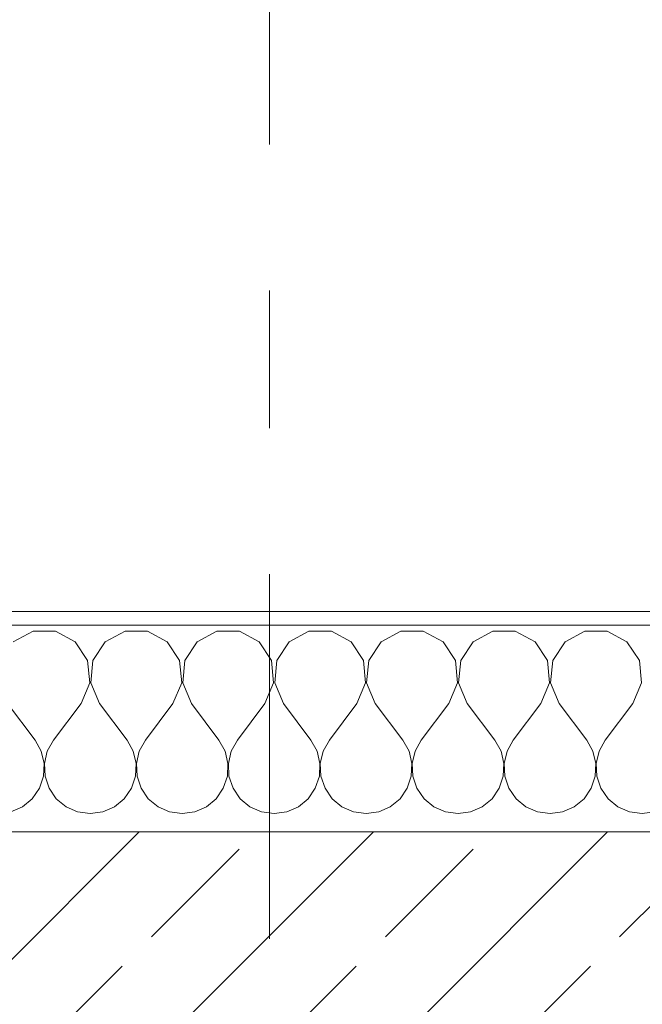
# Model space of a CAD drawing. Header units: metres. Extents: x -4 to 100, y -11 to 17.
# Tile 524 of 656: x 36.349 to 36.8, y 13.57 to 14.284. Entities that reach past the tile are written whole.
import ezdxf

# ---------------------------------------------------------------- set-up
doc = ezdxf.new("R2010")
doc.units = ezdxf.units.M
doc.header["$MEASUREMENT"] = 0
doc.linetypes.add('Strichlinie doppelt', pattern=[0.546806, 0.264583, -0.105833, 0.070556, -0.105833])
for name, color, linetype in [('152 - Bemaßung_ Beschriftung.Ausbau', 7, 'Continuous'), ('451 - Universal.Achsen Raster', 7, 'Continuous'), ('603 - Struktur.Bodenplatte_ Decke Roh', 7, 'Continuous'), ('604 - Struktur.Wand Aussen', 7, 'Continuous')]:
    doc.layers.add(name, color=color, linetype=linetype)
doc.styles.add('ERSTELLTER_STIL_2', font='txt')
doc.dimstyles.new('ERSTELLTER_STIL__5', dxfattribs={"dimtxt": 0.1, "dimasz": 0.0532, "dimexe": 0.18, "dimexo": 0.0625, "dimgap": 0, "dimtad": 1, "dimtih": 1, "dimtoh": 1, "dimzin": 0, "dimdsep": 46, "dimtxsty": 'ERSTELLTER_STIL_2', "dimblk": 'ARROWHEAD_2', "dimblk1": 'ARROWHEAD_2', "dimblk2": 'ARROWHEAD_2', "dimcen": 0.09, "dimse1": 1, "dimse2": 1, "dimclrd": 7, "dimclre": 7, "dimclrt": 7, "dimazin": 0, "dimtfac": 1, "dimtdec": 4, "dimtmove": 0, "dimatfit": 3, "dimfxl": 1, "dimtolj": 1, "dimtzin": 0, "dimarcsym": 0})

# ---------------------------------------------------------------- blocks, each defined once
blk = doc.blocks.new('*X72')
at = {"layer": '604 - Struktur.Wand Aussen', "color": 7, "linetype": 'Continuous', "lineweight": 5}
for p, q in [((36.35855, 13.84066), (36.34424, 13.83299)), ((36.37479, 13.84066), (36.35855, 13.84066)), ((36.3891, 13.83299), (36.37479, 13.84066)), ((36.42521, 13.84066), (36.4109, 13.83299)), ((36.44145, 13.84066), (36.42521, 13.84066)), ((36.45576, 13.83299), (36.44145, 13.84066)), ((36.49188, 13.84066), (36.47757, 13.83299)), ((36.50812, 13.84066), (36.49188, 13.84066)), ((36.52243, 13.83299), (36.50812, 13.84066)), ((36.55855, 13.84066), (36.54424, 13.83299)), ((36.57479, 13.84066), (36.55855, 13.84066)), ((36.5891, 13.83299), (36.57479, 13.84066)), ((36.62521, 13.84066), (36.6109, 13.83299)), ((36.64145, 13.84066), (36.62521, 13.84066)), ((36.65576, 13.83299), (36.64145, 13.84066)), ((36.69188, 13.84066), (36.67757, 13.83299)), ((36.70812, 13.84066), (36.69188, 13.84066)), ((36.72243, 13.83299), (36.70812, 13.84066)), ((36.75855, 13.84066), (36.74424, 13.83299)), ((36.77479, 13.84066), (36.75855, 13.84066)), ((36.7891, 13.83299), (36.77479, 13.84066)), ((36.39808, 13.81947), (36.3891, 13.83299)), ((36.4109, 13.83299), (36.40192, 13.81947)), ((36.46475, 13.81947), (36.45576, 13.83299)), ((36.47757, 13.83299), (36.46858, 13.81947)), ((36.53142, 13.81947), (36.52243, 13.83299)), ((36.54424, 13.83299), (36.53525, 13.81947)), ((36.59808, 13.81947), (36.5891, 13.83299)), ((36.6109, 13.83299), (36.60192, 13.81947)), ((36.66475, 13.81947), (36.65576, 13.83299)), ((36.67757, 13.83299), (36.66858, 13.81947)), ((36.73142, 13.81947), (36.72243, 13.83299)), ((36.74424, 13.83299), (36.73525, 13.81947)), ((36.79808, 13.81947), (36.7891, 13.83299)), ((36.39962, 13.8033), (36.39808, 13.81947)), ((36.40192, 13.81947), (36.40038, 13.8033)), ((36.46629, 13.8033), (36.46475, 13.81947)), ((36.46858, 13.81947), (36.46705, 13.8033)), ((36.53295, 13.8033), (36.53142, 13.81947)), ((36.53525, 13.81947), (36.53371, 13.8033)), ((36.59962, 13.8033), (36.59808, 13.81947)), ((36.60192, 13.81947), (36.60038, 13.8033)), ((36.66629, 13.8033), (36.66475, 13.81947)), ((36.66858, 13.81947), (36.66705, 13.8033)), ((36.73295, 13.8033), (36.73142, 13.81947)), ((36.73525, 13.81947), (36.73371, 13.8033)), ((36.79962, 13.8033), (36.79808, 13.81947)), ((36.39333, 13.78833), (36.39962, 13.8033)), ((36.40038, 13.8033), (36.40667, 13.78833)), ((36.46, 13.78833), (36.46629, 13.8033)), ((36.46705, 13.8033), (36.47333, 13.78833)), ((36.52667, 13.78833), (36.53295, 13.8033)), ((36.53371, 13.8033), (36.54, 13.78833)), ((36.59333, 13.78833), (36.59962, 13.8033)), ((36.60038, 13.8033), (36.60667, 13.78833)), ((36.66, 13.78833), (36.66629, 13.8033)), ((36.66705, 13.8033), (36.67333, 13.78833)), ((36.72667, 13.78833), (36.73295, 13.8033)), ((36.73371, 13.8033), (36.74, 13.78833)), ((36.79333, 13.78833), (36.79962, 13.8033)), ((36.34, 13.78833), (36.36, 13.76167)), ((36.39333, 13.78833), (36.37333, 13.76167)), ((36.40667, 13.78833), (36.42667, 13.76167)), ((36.46, 13.78833), (36.44, 13.76167)), ((36.47333, 13.78833), (36.49333, 13.76167)), ((36.52667, 13.78833), (36.50667, 13.76167)), ((36.54, 13.78833), (36.56, 13.76167)), ((36.59333, 13.78833), (36.57333, 13.76167)), ((36.60667, 13.78833), (36.62667, 13.76167)), ((36.66, 13.78833), (36.64, 13.76167)), ((36.67333, 13.78833), (36.69333, 13.76167)), ((36.72667, 13.78833), (36.70667, 13.76167)), ((36.74, 13.78833), (36.76, 13.76167)), ((36.79333, 13.78833), (36.77333, 13.76167)), ((36.36445, 13.75362), (36.36, 13.76167)), ((36.37333, 13.76167), (36.36888, 13.75362)), ((36.43112, 13.75362), (36.42667, 13.76167)), ((36.44, 13.76167), (36.43555, 13.75362)), ((36.49778, 13.75362), (36.49333, 13.76167)), ((36.50667, 13.76167), (36.50222, 13.75362)), ((36.56445, 13.75362), (36.56, 13.76167)), ((36.57333, 13.76167), (36.56888, 13.75362)), ((36.63112, 13.75362), (36.62667, 13.76167)), ((36.64, 13.76167), (36.63555, 13.75362)), ((36.69778, 13.75362), (36.69333, 13.76167)), ((36.70667, 13.76167), (36.70222, 13.75362)), ((36.76445, 13.75362), (36.76, 13.76167)), ((36.77333, 13.76167), (36.76888, 13.75362)), ((36.36653, 13.74466), (36.36445, 13.75362)), ((36.36888, 13.75362), (36.3668, 13.74466)), ((36.4332, 13.74466), (36.43112, 13.75362)), ((36.43555, 13.75362), (36.43347, 13.74466)), ((36.49987, 13.74466), (36.49778, 13.75362)), ((36.50222, 13.75362), (36.50013, 13.74466)), ((36.56653, 13.74466), (36.56445, 13.75362)), ((36.56888, 13.75362), (36.5668, 13.74466)), ((36.6332, 13.74466), (36.63112, 13.75362)), ((36.63555, 13.75362), (36.63347, 13.74466)), ((36.69987, 13.74466), (36.69778, 13.75362)), ((36.70222, 13.75362), (36.70013, 13.74466)), ((36.76653, 13.74466), (36.76445, 13.75362)), ((36.76888, 13.75362), (36.7668, 13.74466)), ((36.36609, 13.73547), (36.36653, 13.74466)), ((36.3668, 13.74466), (36.36725, 13.73547)), ((36.43275, 13.73547), (36.4332, 13.74466)), ((36.43347, 13.74466), (36.43391, 13.73547)), ((36.49942, 13.73547), (36.49987, 13.74466)), ((36.50013, 13.74466), (36.50058, 13.73547)), ((36.56609, 13.73547), (36.56653, 13.74466)), ((36.5668, 13.74466), (36.56725, 13.73547)), ((36.63275, 13.73547), (36.6332, 13.74466)), ((36.63347, 13.74466), (36.63391, 13.73547)), ((36.69942, 13.73547), (36.69987, 13.74466)), ((36.70013, 13.74466), (36.70058, 13.73547)), ((36.76609, 13.73547), (36.76653, 13.74466)), ((36.7668, 13.74466), (36.76725, 13.73547)), ((36.36315, 13.72676), (36.36609, 13.73547)), ((36.36725, 13.73547), (36.37019, 13.72676)), ((36.42981, 13.72676), (36.43275, 13.73547)), ((36.43391, 13.73547), (36.43685, 13.72676)), ((36.49648, 13.72676), (36.49942, 13.73547)), ((36.50058, 13.73547), (36.50352, 13.72676)), ((36.56315, 13.72676), (36.56609, 13.73547)), ((36.56725, 13.73547), (36.57019, 13.72676)), ((36.62981, 13.72676), (36.63275, 13.73547)), ((36.63391, 13.73547), (36.63685, 13.72676)), ((36.69648, 13.72676), (36.69942, 13.73547)), ((36.70058, 13.73547), (36.70352, 13.72676)), ((36.76315, 13.72676), (36.76609, 13.73547)), ((36.76725, 13.73547), (36.77019, 13.72676)), ((36.35794, 13.71918), (36.36315, 13.72676)), ((36.37019, 13.72676), (36.37539, 13.71918)), ((36.42461, 13.71918), (36.42981, 13.72676)), ((36.43685, 13.72676), (36.44206, 13.71918)), ((36.49127, 13.71918), (36.49648, 13.72676)), ((36.50352, 13.72676), (36.50873, 13.71918)), ((36.55794, 13.71918), (36.56315, 13.72676)), ((36.57019, 13.72676), (36.57539, 13.71918)), ((36.62461, 13.71918), (36.62981, 13.72676)), ((36.63685, 13.72676), (36.64206, 13.71918)), ((36.69127, 13.71918), (36.69648, 13.72676)), ((36.70352, 13.72676), (36.70873, 13.71918)), ((36.75794, 13.71918), (36.76315, 13.72676)), ((36.77019, 13.72676), (36.77539, 13.71918)), ((36.35086, 13.71331), (36.35794, 13.71918)), ((36.37539, 13.71918), (36.38248, 13.71331)), ((36.41752, 13.71331), (36.42461, 13.71918)), ((36.44206, 13.71918), (36.44914, 13.71331)), ((36.48419, 13.71331), (36.49127, 13.71918)), ((36.50873, 13.71918), (36.51581, 13.71331)), ((36.55086, 13.71331), (36.55794, 13.71918)), ((36.57539, 13.71918), (36.58248, 13.71331)), ((36.61752, 13.71331), (36.62461, 13.71918)), ((36.64206, 13.71918), (36.64914, 13.71331)), ((36.68419, 13.71331), (36.69127, 13.71918)), ((36.70873, 13.71918), (36.71581, 13.71331)), ((36.75086, 13.71331), (36.75794, 13.71918)), ((36.77539, 13.71918), (36.78248, 13.71331)), ((36.34244, 13.7096), (36.35086, 13.71331)), ((36.38248, 13.71331), (36.39089, 13.7096)), ((36.39089, 13.7096), (36.4, 13.70833)), ((36.4, 13.70833), (36.40911, 13.7096)), ((36.40911, 13.7096), (36.41752, 13.71331)), ((36.44914, 13.71331), (36.45756, 13.7096)), ((36.45756, 13.7096), (36.46667, 13.70833)), ((36.46667, 13.70833), (36.47578, 13.7096)), ((36.47578, 13.7096), (36.48419, 13.71331)), ((36.51581, 13.71331), (36.52422, 13.7096)), ((36.52422, 13.7096), (36.53333, 13.70833)), ((36.53333, 13.70833), (36.54244, 13.7096)), ((36.54244, 13.7096), (36.55086, 13.71331)), ((36.58248, 13.71331), (36.59089, 13.7096)), ((36.59089, 13.7096), (36.6, 13.70833)), ((36.6, 13.70833), (36.60911, 13.7096)), ((36.60911, 13.7096), (36.61752, 13.71331)), ((36.64914, 13.71331), (36.65756, 13.7096)), ((36.65756, 13.7096), (36.66667, 13.70833)), ((36.66667, 13.70833), (36.67578, 13.7096)), ((36.67578, 13.7096), (36.68419, 13.71331)), ((36.71581, 13.71331), (36.72422, 13.7096)), ((36.72422, 13.7096), (36.73333, 13.70833)), ((36.73333, 13.70833), (36.74244, 13.7096)), ((36.74244, 13.7096), (36.75086, 13.71331)), ((36.78248, 13.71331), (36.79089, 13.7096)), ((36.79089, 13.7096), (36.8, 13.70833)), ((36.8, 13.70833), (36.80911, 13.7096))]:
    blk.add_line(p, q, dxfattribs=at)
blk = doc.blocks.new('*D302')
at = {"layer": '152 - Bemaßung_ Beschriftung.Ausbau', "color": 7, "linetype": 'Continuous', "lineweight": 5}
for p, q in [((35.94, 14.8025), (35.94, 14.9075)), ((35.96021, 14.89), (35.91979, 14.82)), ((37.15021, 14.89), (37.10979, 14.82)), ((33.54, 14.855), (35.94, 14.855)), ((35.94, 14.855), (37.13, 14.855))]:
    blk.add_line(p, q, dxfattribs=at)
at = {"layer": '152 - Bemaßung_ Beschriftung.Ausbau', "color": 7, "lineweight": 5, "insert": (36.40197, 14.875), "char_height": 0.1, "attachment_point": 7, "style": 'ERSTELLTER_STIL_2'}
blk.add_mtext('\\A1;{\\pql;\\fArial|b0|i0|c0|p38;1,19}', dxfattribs=at)
blk = doc.blocks.new('ARROWHEAD_2')
at = {"color": 0, "linetype": 'Continuous', "lineweight": 0}
for p, q in [((-0.378, -0.655), (0.378, 0.655)), ((0, 0), (-1, 0))]:
    blk.add_line(p, q, dxfattribs=at)
blk = doc.blocks.new('*D303')
at = {"layer": '152 - Bemaßung_ Beschriftung.Ausbau', "color": 7, "linetype": 'Continuous', "lineweight": 5}
for p, q in [((37.13, 14.8025), (37.13, 14.9075)), ((37.15021, 14.89), (37.10979, 14.82)), ((39.55021, 14.89), (39.50979, 14.82)), ((35.94, 14.855), (37.13, 14.855)), ((37.13, 14.855), (39.53, 14.855))]:
    blk.add_line(p, q, dxfattribs=at)
at = {"layer": '152 - Bemaßung_ Beschriftung.Ausbau', "color": 7, "lineweight": 5, "char_height": 0.1, "attachment_point": 7, "style": 'ERSTELLTER_STIL_2'}
for s, insert in [('\\A1;{\\pql;\\fArial|b0|i0|c0|p38;2,40}', (38.19697, 14.875)), ('\\A1;{\\pql;\\fArial|b0|i0|c0|p38;2,01}', (38.19697, 14.735))]:
    blk.add_mtext(s, dxfattribs=dict(at, insert=insert))
blk = doc.blocks.new('*D336')
at = {"layer": '152 - Bemaßung_ Beschriftung.Ausbau', "color": 7, "linetype": 'Continuous', "lineweight": 5}
for p, q in [((32.99999, 15.3025), (32.99999, 15.4075)), ((33.0202, 15.39), (32.97978, 15.32)), ((36.4902, 15.39), (36.44978, 15.32)), ((32.85999, 15.355), (32.99999, 15.355)), ((32.99999, 15.355), (36.46999, 15.355))]:
    blk.add_line(p, q, dxfattribs=at)
at = {"layer": '152 - Bemaßung_ Beschriftung.Ausbau', "color": 7, "lineweight": 5, "char_height": 0.1, "attachment_point": 7, "style": 'ERSTELLTER_STIL_2'}
for s, insert in [('\\A1;{\\pql;\\fArial|b0|i0|c0|p38;3,47}', (34.52607, 15.375)), ('\\A1;{\\pql;\\fArial|b0|i0|c0|p38;12}', (36.29799, 15.375))]:
    blk.add_mtext(s, dxfattribs=dict(at, insert=insert))
blk = doc.blocks.new('*D337')
at = {"layer": '152 - Bemaßung_ Beschriftung.Ausbau', "color": 7, "linetype": 'Continuous', "lineweight": 5}
for p, q in [((36.46999, 15.3025), (36.46999, 15.4075)), ((36.4902, 15.39), (36.44978, 15.32)), ((36.6102, 15.39), (36.56978, 15.32)), ((32.99999, 15.355), (36.46999, 15.355)), ((36.46999, 15.355), (36.58999, 15.355))]:
    blk.add_line(p, q, dxfattribs=at)
blk = doc.blocks.new('*D338')
at = {"layer": '152 - Bemaßung_ Beschriftung.Ausbau', "color": 7, "linetype": 'Continuous', "lineweight": 5}
for p, q in [((36.58999, 15.3025), (36.58999, 15.4075)), ((36.6102, 15.39), (36.56978, 15.32)), ((40.0702, 15.39), (40.02978, 15.32)), ((36.46999, 15.355), (36.58999, 15.355)), ((36.58999, 15.355), (40.04999, 15.355))]:
    blk.add_line(p, q, dxfattribs=at)
at = {"layer": '152 - Bemaßung_ Beschriftung.Ausbau', "color": 7, "lineweight": 5, "char_height": 0.1, "attachment_point": 7, "style": 'ERSTELLTER_STIL_2'}
for s, insert in [('\\A1;{\\pql;\\fArial|b0|i0|c0|p38;3,46}', (38.11107, 15.375)), ('\\A1;{\\pql;\\fArial|b0|i0|c0|p38;16}', (39.87799, 15.375))]:
    blk.add_mtext(s, dxfattribs=dict(at, insert=insert))
blk = doc.blocks.new('*D339')
at = {"layer": '152 - Bemaßung_ Beschriftung.Ausbau', "color": 7, "linetype": 'Continuous', "lineweight": 5}
for p, q in [((40.04999, 15.3025), (40.04999, 15.4075)), ((40.0702, 15.39), (40.02978, 15.32)), ((40.2302, 15.39), (40.18978, 15.32)), ((36.58999, 15.355), (40.04999, 15.355)), ((40.04999, 15.355), (40.20999, 15.355))]:
    blk.add_line(p, q, dxfattribs=at)
blk = doc.blocks.new('*D373')
at = {"layer": '152 - Bemaßung_ Beschriftung.Ausbau', "color": 7, "linetype": 'Continuous', "lineweight": 5}
for p, q in [((33.07999, 15.8025), (33.07999, 15.9075)), ((33.1002, 15.89), (33.05978, 15.82)), ((36.4002, 15.89), (36.35978, 15.82)), ((32.77999, 15.855), (33.07999, 15.855)), ((33.07999, 15.855), (36.37999, 15.855))]:
    blk.add_line(p, q, dxfattribs=at)
at = {"layer": '152 - Bemaßung_ Beschriftung.Ausbau', "color": 7, "lineweight": 5, "insert": (34.59696, 15.875), "char_height": 0.1, "attachment_point": 7, "style": 'ERSTELLTER_STIL_2'}
blk.add_mtext('\\A1;{\\pql;\\fArial|b0|i0|c0|p38;3,30}', dxfattribs=at)
blk = doc.blocks.new('*D374')
at = {"layer": '152 - Bemaßung_ Beschriftung.Ausbau', "color": 7, "linetype": 'Continuous', "lineweight": 5}
for p, q in [((36.37999, 15.8025), (36.37999, 15.9075)), ((36.4002, 15.89), (36.35978, 15.82)), ((36.7002, 15.89), (36.65978, 15.82)), ((33.07999, 15.855), (36.37999, 15.855)), ((36.37999, 15.855), (36.67999, 15.855))]:
    blk.add_line(p, q, dxfattribs=at)
at = {"layer": '152 - Bemaßung_ Beschriftung.Ausbau', "color": 7, "lineweight": 5, "insert": (36.4541, 15.875), "char_height": 0.1, "attachment_point": 7, "style": 'ERSTELLTER_STIL_2'}
blk.add_mtext('\\A1;{\\pql;\\fArial|b0|i0|c0|p38;30}', dxfattribs=at)
blk = doc.blocks.new('*D375')
at = {"layer": '152 - Bemaßung_ Beschriftung.Ausbau', "color": 7, "linetype": 'Continuous', "lineweight": 5}
for p, q in [((36.67999, 15.8025), (36.67999, 15.9075)), ((36.7002, 15.89), (36.65978, 15.82)), ((40.0002, 15.89), (39.95978, 15.82)), ((36.37999, 15.855), (36.67999, 15.855)), ((36.67999, 15.855), (39.97999, 15.855))]:
    blk.add_line(p, q, dxfattribs=at)
at = {"layer": '152 - Bemaßung_ Beschriftung.Ausbau', "color": 7, "lineweight": 5, "insert": (38.19696, 15.875), "char_height": 0.1, "attachment_point": 7, "style": 'ERSTELLTER_STIL_2'}
blk.add_mtext('\\A1;{\\pql;\\fArial|b0|i0|c0|p38;3,30}', dxfattribs=at)
blk = doc.blocks.new('*D376')
at = {"layer": '152 - Bemaßung_ Beschriftung.Ausbau', "color": 7, "linetype": 'Continuous', "lineweight": 5}
for p, q in [((39.97999, 15.8025), (39.97999, 15.9075)), ((40.0002, 15.89), (39.95978, 15.82)), ((40.3002, 15.89), (40.25978, 15.82)), ((36.67999, 15.855), (39.97999, 15.855)), ((39.97999, 15.855), (40.27999, 15.855))]:
    blk.add_line(p, q, dxfattribs=at)
at = {"layer": '152 - Bemaßung_ Beschriftung.Ausbau', "color": 7, "lineweight": 5, "insert": (40.0541, 15.875), "char_height": 0.1, "attachment_point": 7, "style": 'ERSTELLTER_STIL_2'}
blk.add_mtext('\\A1;{\\pql;\\fArial|b0|i0|c0|p38;30}', dxfattribs=at)

msp = doc.modelspace()

# ---------------------------------------------------------------- hatches: boundary and pattern name
at = {"layer": '604 - Struktur.Wand Aussen', "linetype": 'Continuous', "lineweight": 0, "true_color": 0x000000}
h = msp.add_hatch(dxfattribs=at)
h.set_pattern_fill('Verputz_0001', color=18, style=0, pattern_type=2)
h.set_pattern_definition([(0, (0, 0), (0, 0.08660254), [0, -0.05]), (0, (0.025, 0.0433), (0, 0.08660254), [0, -0.05])])
h.paths.add_polyline_path([(35.85, 13.855), (35.85, 13.845), (37.22, 13.845), (37.22, 13.855)])
h = msp.add_hatch(dxfattribs=at)
h.set_pattern_fill('Beton__Stahlbeton_0001', color=18, style=0, pattern_type=2)
h.set_pattern_definition([(45, (0, 0), (-0.0848528, 0.0848528), []), (45, (-0.04243, 0.04243), (-0.0848528, 0.0848528), [0.09, -0.03])])
h.paths.add_polyline_path([(35.88, 13.695), (35.88, 13.575), (35.94, 13.575), (35.94, 13.505), (35.94, 13.455), (37.13, 13.455), (37.13, 13.505), (37.13, 13.575), (37.19, 13.575), (37.19, 13.695)])

# ---------------------------------------------------------------- linework, layer by layer
at = {"layer": '451 - Universal.Achsen Raster', "color": 160, "linetype": 'Strichlinie doppelt', "lineweight": 9, "true_color": 0x3232ff}
msp.add_line((36.52999, -10.585), (36.52999, 16.355), dxfattribs=at)
at = {"layer": '603 - Struktur.Bodenplatte_ Decke Roh', "color": 7, "linetype": 'Continuous', "lineweight": 18, "flags": 128}
msp.add_lwpolyline([(62.27503, 0.005), (62.27503, 13.695), (50.77999, 13.695), (50.77999, 13.455), (50.77999, 12.99998), (50.84003, 12.99998), (50.84003, 8.58498), (49.03003, 8.58498), (49.03003, 8.72498), (47.41003, 8.72498), (47.41003, 12.99998), (47.47999, 12.99998), (47.47999, 13.455), (47.47999, 13.695), (14.77999, 13.695)], dxfattribs=at)
at = {"layer": '604 - Struktur.Wand Aussen', "color": 7, "linetype": 'Continuous', "lineweight": 5}
msp.add_line((37.19, 13.845), (35.88, 13.845), dxfattribs=at)
at = {"layer": '604 - Struktur.Wand Aussen', "color": 7, "linetype": 'Continuous', "lineweight": 13}
msp.add_line((37.19, 13.695), (35.88, 13.695), dxfattribs=at)
at = {"layer": '604 - Struktur.Wand Aussen', "color": 7, "linetype": 'Continuous', "lineweight": 5, "flags": 128}
msp.add_lwpolyline([(37.22, 13.855), (35.85, 13.855)], dxfattribs=at)

# ---------------------------------------------------------------- block references
at = {"layer": '604 - Struktur.Wand Aussen', "color": 7, "lineweight": 18}
msp.add_blockref('*X72', (0, 0), dxfattribs=at)

# ---------------------------------------------------------------- dimensions: what is measured, and where the dimension line sits
at = {"layer": '152 - Bemaßung_ Beschriftung.Ausbau', "color": 7, "linetype": 'Continuous', "lineweight": 5}
for base, p1, p2, picture, middle in [((36.37999, 15.855), (33.07999, 13.44998), (36.37999, 12.99998), '*D373', (34.72684, 15.925)), ((36.67999, 15.855), (36.37999, 12.99998), (36.67999, 12.99998), '*D374', (36.53034, 15.925)), ((39.97999, 15.855), (36.67999, 12.99998), (39.97999, 12.99998), '*D375', (38.32684, 15.925)), ((40.27999, 15.855), (39.97999, 12.99998), (40.27999, 12.99998), '*D376', (40.13034, 15.925)), ((36.46999, 15.355), (32.99999, 10.60494), (36.46999, 10.62499), '*D336', (34.65596, 15.425)), ((40.04999, 15.355), (36.58999, 10.61749), (40.04999, 10.72857), '*D338', (38.24096, 15.425)), ((36.58999, 15.355), (36.46999, 10.62499), (36.58999, 10.61749), '*D337', (36.37422, 15.425)), ((40.20999, 15.355), (40.04999, 10.72857), (40.20999, 10.72857), '*D339', (39.95422, 15.425)), ((37.13, 14.855), (35.94, 13.575), (37.13, 13.575), '*D302', (36.53185, 14.925)), ((39.53, 14.855), (37.13, 13.575), (39.53, 13.575), '*D303', (38.32685, 14.925))]:
    dim = msp.add_linear_dim(base=base, p1=p1, p2=p2, angle=0, dimstyle='ERSTELLTER_STIL__5', dxfattribs=at)
    dim.commit()
    dim.dimension.update_dxf_attribs({"geometry": picture, "text_midpoint": middle, "dimtype": 160})

doc.saveas('drawing.dxf')
